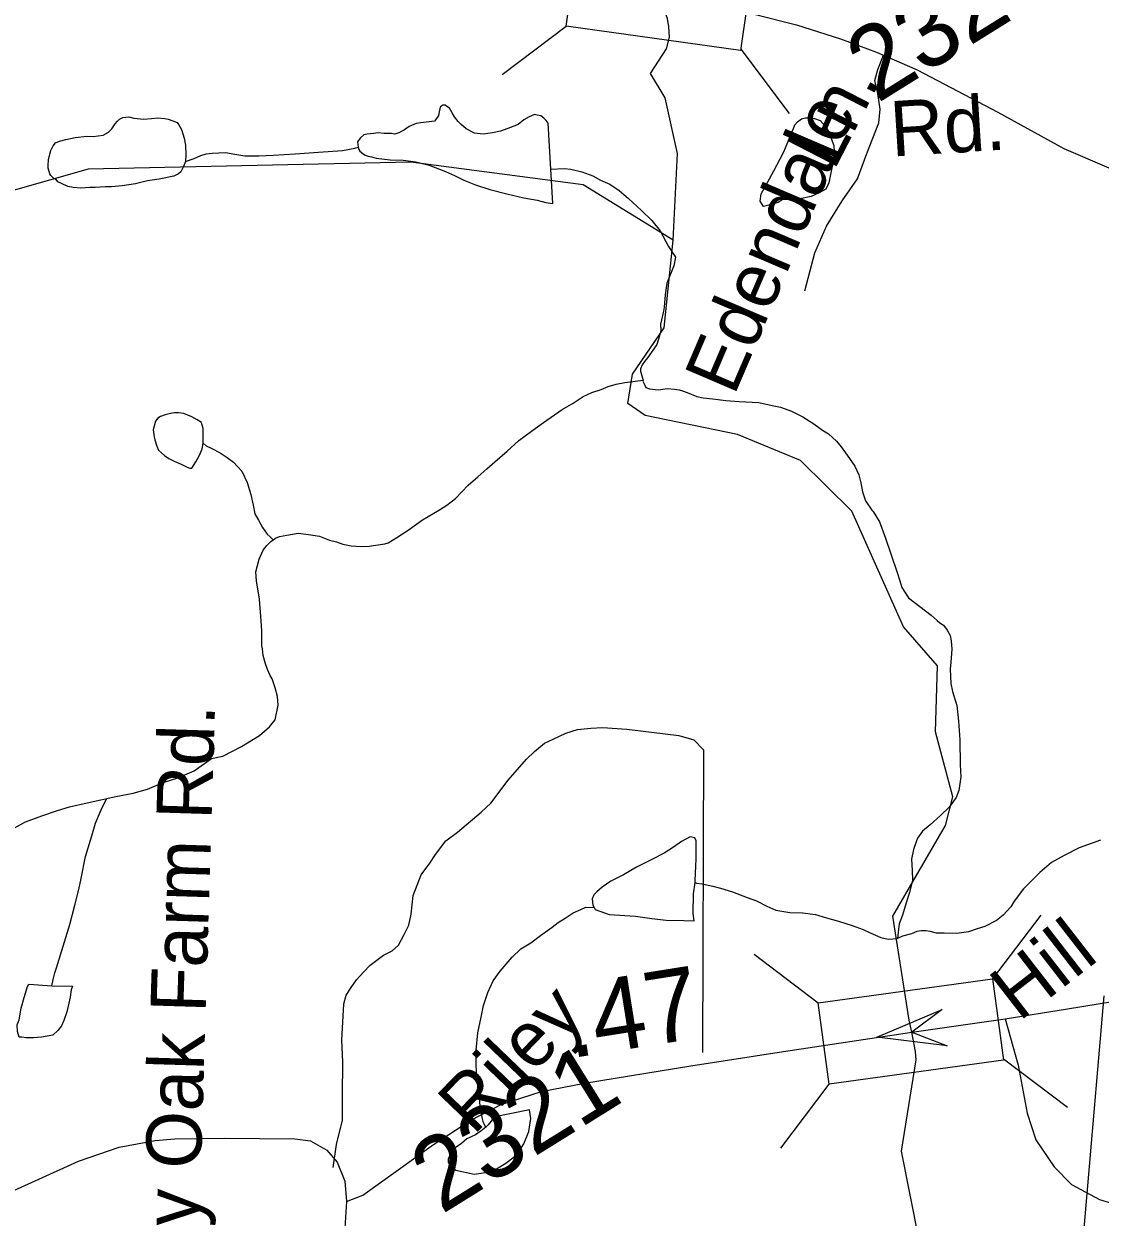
# Model space of a CAD drawing. Extents: x 2001466 to 31450019, y -30647475 to 847247.
# Drawn here: x 2167496 to 2171193, y 764612 to 768711 of the extents above; entities that cross this region are included whole.
import ezdxf

# ---------------------------------------------------------------- set-up
doc = ezdxf.new("R2010")
doc.units = 0
for name, color, linetype in [('Exist Hydrographic Creek Single Shore', 7, 'Continuous'), ('Exist Hydrographic Misc Water Feature', 7, 'Continuous'), ('Exist Road Non-System Type 51', 7, 'Continuous'), ('Exist Road Non-System Type 51 Label', 7, 'Continuous'), ('Exist Road Secondary Mileage Hundredths English Label', 7, 'Continuous'), ('Exist Road Secondary Structure Standard Bridge Attributed CELL', 7, 'Continuous'), ('Exist Road Secondary Structure Standard Bridge CELL', 7, 'Continuous'), ('Exist Road Secondary Type 51 Attributed', 7, 'Continuous'), ('Exist Road Secondary Type 51 Label', 7, 'Continuous'), ('Exist Road Secondary Type 51 Number Label', 7, 'Continuous'), ('Exist Utilities Electrical Transmission Line', 7, 'Continuous')]:
    doc.layers.add(name, color=color, linetype=linetype)

msp = doc.modelspace()

# ---------------------------------------------------------------- linework, layer by layer
at = {"layer": 'Exist Hydrographic Creek Single Shore'}
for points in [[(2169726.2, 767967.8), (2169741.2, 768266.1), (2169699.2, 768457.2), (2169648.1, 768540.2), (2169703.4, 768625), (2169713.5, 768665.3), (2169712, 768700.5), (2169707, 768730), (2169681.2, 768797.6), (2169663.2, 768858.7)], [(2170570.2, 764538.8), (2170510.1, 764838.6), (2170561.2, 765152.7), (2170559, 765180.6), (2170546.6, 765247.3), (2170537, 765288.4), (2170481.2, 765646.1), (2170662.1, 765957.3), (2170687.1, 766055.3), (2170627.2, 766279.5), (2170634.2, 766505.8), (2170517.1, 766639.4), (2170340.1, 767036.7), (2170164.2, 767210.9), (2169947.1, 767300.7), (2169630.3, 767366.2), (2169571.2, 767406.8), (2169587.2, 767508.1), (2169695.3, 767666.7), (2169726.2, 767967.8)]]:
    msp.add_lwpolyline(points, dxfattribs=at)
at = {"layer": 'Exist Hydrographic Misc Water Feature'}
for points in [[(2169306.5, 768211.5), (2169297.5, 768369.5), (2169289.9, 768379.6), (2169281.9, 768387.3), (2169271.6, 768395.3), (2169259.7, 768397.1), (2169249.9, 768399.4), (2169231.4, 768391.3), (2169213.6, 768381), (2169193.9, 768364.9), (2169168.1, 768354.6), (2169133.8, 768342.8), (2169105.9, 768336.4), (2169073.7, 768332.4), (2169043.8, 768336.1), (2169015.9, 768350), (2168997.7, 768365.7), (2168988, 768375.7), (2168975.7, 768391.8), (2168967.7, 768405.6), (2168957.7, 768421.7), (2168949.3, 768427.4), (2168943.3, 768431.6), (2168935.1, 768431.6), (2168931.4, 768429.3), (2168925.7, 768425.3), (2168921.6, 768403.2), (2168919.8, 768395.4), (2168915.9, 768389.5), (2168909.9, 768381.5), (2168906.2, 768377.2), (2168859.7, 768371.2), (2168844.1, 768369.1), (2168819.9, 768359), (2168803.7, 768346.8), (2168784.2, 768336.8), (2168770.3, 768332.4), (2168758.4, 768334.6), (2168734.2, 768334.2), (2168712.4, 768336.3), (2168697.9, 768334), (2168675.9, 768332.1), (2168664.3, 768330.2), (2168652.2, 768319.8), (2168648.3, 768313.9), (2168642.7, 768305.9), (2168644.4, 768287.7)], [(2167607.4, 768176), (2167599.2, 768180.1), (2167589, 768190.1), (2167585.3, 768195.9), (2167579.3, 768215.9), (2167579.3, 768226), (2167581, 768244), (2167583, 768253.9), (2167589, 768276.1), (2167596.8, 768292), (2167604.8, 768302.1), (2167618.9, 768308.1), (2167640.6, 768314.1), (2167672.4, 768320.3), (2167712.6, 768324.8), (2167734.3, 768324.7), (2167768.6, 768328.9), (2167786.4, 768339.2), (2167798.5, 768351.1), (2167810.2, 768367.2), (2167818.2, 768377.4), (2167824.4, 768383.3), (2167836.5, 768389.2), (2167856.4, 768391.5), (2167874.4, 768387.5), (2167908, 768383.6), (2167934.5, 768385.7), (2167956, 768388.1), (2167980.4, 768386.1), (2167991.9, 768384.3), (2168007.9, 768378.3), (2168022.2, 768372.4), (2168028.2, 768364.3), (2168038.2, 768348.6), (2168046.4, 768318.5), (2168050.9, 768294.3), (2168052.6, 768260.8), (2168050.9, 768238.7)], [(2170106.2, 768272), (2170124, 768312.3), (2170131.4, 768334.3), (2170139.4, 768352.1), (2170143.7, 768364.1), (2170153.3, 768374.3), (2170167.5, 768384.4), (2170181.2, 768388.4), (2170199.5, 768388.5), (2170211.6, 768386.6), (2170231.5, 768378.8), (2170249.5, 768359), (2170259.6, 768340.9), (2170269.6, 768317), (2170278, 768293), (2170279.7, 768272.9), (2170276.2, 768241), (2170268.4, 768199.2), (2170260.6, 768165.1), (2170250.9, 768143), (2170228.4, 768131), (2170200.9, 768118.5), (2170166.9, 768110.7), (2170147, 768108.4), (2170116.6, 768108.1), (2170100.6, 768106.1), (2170086.9, 768098), (2170055.1, 768087.8), (2170037.1, 768083.7), (2170025.2, 768101.7), (2170029.1, 768127.5), (2170050.6, 768166), (2170072.3, 768206.1), (2170094.1, 768247.8), (2170106.2, 768272)], [(2168050.9, 768238.7), (2168080.7, 768248.8), (2168104.5, 768259), (2168122.5, 768264.8), (2168142.4, 768267.1), (2168188.7, 768269.4), (2168220.9, 768263.3), (2168254.8, 768257.8), (2168304.6, 768258), (2168352.4, 768260.1), (2168428.4, 768264.8), (2168508.6, 768270.9), (2168590.4, 768275.6), (2168632.7, 768283.8), (2168644.4, 768287.7)], [(2168644.4, 768287.7), (2168646.4, 768280.1), (2168650.5, 768273.8), (2168660.4, 768265.9), (2168668.6, 768260.1), (2168678.6, 768256.2), (2168690.7, 768254.4), (2168706.5, 768250.3), (2168754.9, 768244.6), (2168798.8, 768242.9), (2168842.9, 768237), (2168888.6, 768225.3), (2168944.8, 768203.7), (2168974.9, 768189.9), (2169007.1, 768174.1), (2169046.9, 768158.3), (2169096.9, 768142.6), (2169155.2, 768126.9), (2169213.2, 768113.3), (2169259.1, 768105.5), (2169289.3, 768097.7), (2169313.2, 768093.7), (2169306.5, 768211.5)], [(2169726.2, 767967.8), (2169417.2, 768157.9), (2168825.2, 768235.7), (2167717.1, 768212.5), (2167459.2, 768139), (2167310.1, 768043.7), (2167210.2, 768045.7), (2167126.2, 768119.6), (2167134.2, 768260.5)], [(2168050.9, 768238.7), (2168045, 768220.6), (2168035.2, 768202.6), (2168027, 768196.5), (2168011.2, 768188.4), (2167960.9, 768178.1), (2167921.4, 768171.9), (2167879.7, 768161.6), (2167833.6, 768155.1), (2167797.7, 768151.2), (2167775.6, 768151), (2167741.5, 768148.8), (2167723.7, 768148.6), (2167691.5, 768146.6), (2167665.4, 768148.5), (2167647.4, 768152.5), (2167625.7, 768162.3), (2167613.4, 768168.2), (2167607.4, 768176)], [(2169306.5, 768211.5), (2169352.8, 768213.9), (2169374.6, 768212.2), (2169412.5, 768202.4), (2169450.6, 768188.6), (2169476.7, 768174.5), (2169508.9, 768160.7), (2169540.9, 768138.8), (2169573.3, 768111.2), (2169617.3, 768069.6), (2169653.4, 768035.8), (2169681.7, 767999.9), (2169709.8, 767946.1), (2169730.3, 767916.3), (2169734.4, 767910)], [(2169734.4, 767910), (2169728.5, 767880), (2169704.5, 767819.9), (2169699.2, 767779.8), (2169695.1, 767737.8), (2169693.2, 767723.9), (2169683.4, 767679.9), (2169683.6, 767658), (2169679.7, 767640), (2169670, 767609.8), (2169652, 767583.7), (2169638, 767563.9), (2169628.4, 767551.5), (2169620, 767539.8), (2169614.3, 767525.7), (2169614.7, 767517.5), (2169618.4, 767501.5), (2169622.9, 767487.5)], [(2168352.2, 766938.5), (2168360, 766944.6), (2168373.7, 766950.6), (2168399.9, 766954.8), (2168437.9, 766961.2), (2168473.8, 766957.4), (2168511.9, 766951.6), (2168545.7, 766937.6), (2168569.9, 766931.9), (2168591.9, 766924.1), (2168620.4, 766918.2), (2168654.4, 766916.3), (2168682.1, 766916.6), (2168735.6, 766924.7), (2168747.9, 766928.9), (2168777.7, 766947.1), (2168815.8, 766971.4), (2168865.6, 767007.7), (2168923.4, 767041.9), (2168949.1, 767057.9), (2168979.2, 767080.2), (2169001, 767104), (2169022.5, 767126.3), (2169054.9, 767154.7), (2169086.3, 767182.8), (2169114.1, 767207), (2169156.4, 767243.2), (2169196, 767279.4), (2169239.6, 767311.8), (2169281.5, 767341.5), (2169345.4, 767386.2), (2169383.2, 767408.1), (2169417, 767430.6), (2169446.9, 767444.7), (2169478.9, 767454.9), (2169502.7, 767465.1), (2169530.8, 767473), (2169560.7, 767479.4), (2169622.9, 767487.5)], [(2169622.9, 767487.5), (2169622.7, 767483.4), (2169628.8, 767469.6), (2169632.5, 767461.7), (2169644.6, 767457.8), (2169674.5, 767454.1), (2169706.7, 767458.2), (2169730.7, 767456.2), (2169746.9, 767454.1), (2169758.6, 767450.3), (2169774.6, 767444.6), (2169807.2, 767430.8), (2169829, 767426.7), (2169862.8, 767423.2), (2169906.9, 767417.4), (2169953, 767413.6), (2170020.9, 767409.9), (2170066.8, 767400.1), (2170094.7, 767394.2), (2170110.7, 767388.6), (2170132.8, 767380.4), (2170171.2, 767360.8), (2170209.3, 767336.7), (2170239.7, 767315.1), (2170259.4, 767303.2), (2170287.4, 767277.5), (2170303.6, 767257.6), (2170323.9, 767229.7), (2170350, 767191.8), (2170364.1, 767162), (2170370.5, 767133.9), (2170376.6, 767104.1), (2170386.7, 767072.2), (2170408.8, 767040.1), (2170412.9, 767036.2), (2170435.1, 767000.4), (2170455.4, 766944.6), (2170473.6, 766890.7), (2170496.2, 766826.9), (2170504.2, 766800.9), (2170512.2, 766774.9), (2170534.3, 766739.2), (2170612.7, 766679.4), (2170633.2, 766661.3), (2170642.8, 766653.8), (2170654.7, 766645.5), (2170667, 766627.8), (2170677.3, 766609.6), (2170681.1, 766592), (2170683.6, 766563.6), (2170679.7, 766518), (2170677.9, 766493.9), (2170680.1, 766445.7), (2170686.1, 766418), (2170700.6, 766370), (2170706.6, 766316), (2170711.1, 766252), (2170711.7, 766166.3), (2170714.2, 766124.2), (2170708, 766078), (2170698.2, 766054), (2170674.2, 766019.8), (2170644.4, 765991.9), (2170609, 765959.5), (2170583.1, 765937.5), (2170565.1, 765913.4), (2170561.4, 765901.4), (2170551.6, 765875.3), (2170545.4, 765841.3), (2170547.7, 765803.3), (2170547.9, 765769.2), (2170538.4, 765727.2), (2170526.3, 765691.3), (2170514.6, 765649.3), (2170502.5, 765619.1), (2170500.7, 765601.1), (2170496.8, 765569.2)], [(2168112.3, 767271.3), (2168112.5, 767275.3), (2168112.3, 767295.2), (2168112.5, 767311), (2168112.1, 767321.2), (2168108, 767337.2), (2168105.9, 767341.2), (2168092, 767351), (2168073.5, 767361.1), (2168045.8, 767372.6), (2168027.4, 767374.6), (2168013.8, 767374.6), (2167999.9, 767372.7), (2167981.8, 767368.5), (2167965.8, 767362.4), (2167955.8, 767356.2), (2167947.8, 767346.4), (2167940.4, 767316.3), (2167943.9, 767292.2), (2167946.2, 767282.2), (2167952.7, 767260.1), (2167958.5, 767246.3), (2167978.8, 767228.6), (2167994.6, 767218.5), (2168012.4, 767208.5), (2168036.8, 767198.7), (2168056.9, 767188.8), (2168066.7, 767184.8), (2168072.7, 767185.1), (2168086.6, 767207), (2168092.6, 767217), (2168100.4, 767231.3), (2168108.4, 767251.2), (2168112.3, 767271.3)], [(2168112.3, 767271.3), (2168122.3, 767261.2), (2168140.1, 767253.3), (2168170.3, 767237.7), (2168194.5, 767221.5), (2168216.4, 767206), (2168230.4, 767190.1), (2168244.7, 767174.2), (2168263, 767136.1), (2168275.3, 767094.1), (2168283.7, 767058.3), (2168289.6, 767028.2), (2168301.9, 767006.5), (2168315.7, 766980.5), (2168331.7, 766958.6), (2168341.9, 766948.5), (2168352.2, 766938.5)], [(2167781.3, 766049.6), (2167806.9, 766055.8), (2167871.1, 766068), (2167920.9, 766082.4), (2167974.9, 766104.7), (2168024.7, 766121.1), (2168080.7, 766145.5), (2168140.3, 766187.6), (2168179.9, 766195.8), (2168244.1, 766228.3), (2168305.6, 766266.4), (2168339.7, 766296.6), (2168359.3, 766320.7), (2168369.4, 766370.8), (2168367.1, 766400.7), (2168358.9, 766430.8), (2168348.7, 766460.7), (2168342.5, 766472.6), (2168332.7, 766492.7), (2168326.3, 766512.8), (2168318.1, 766540.8), (2168316.3, 766564.6), (2168314, 766574.7), (2168313.8, 766626.6), (2168311.4, 766660.7), (2168305.4, 766734.6), (2168294.8, 766798.3), (2168292.5, 766828.2), (2168304.6, 766872.2), (2168318.1, 766902.6), (2168330.2, 766918.7), (2168344.4, 766932.7), (2168352.2, 766938.5)], [(2167451.8, 765942), (2167501.6, 765970.2), (2167557.6, 765990.5), (2167611.7, 766008.7), (2167653.4, 766021.1), (2167713.4, 766035.5), (2167761, 766045.7), (2167781.3, 766049.6)], [(2167592.7, 765406.7), (2167596.8, 765428.8), (2167602.5, 765451.1), (2167608.4, 765468.8), (2167653.6, 765617), (2167671.4, 765683.2), (2167685.1, 765737.2), (2167692.7, 765775.4), (2167708.3, 765851.3), (2167729.8, 765921.5), (2167741.7, 765965.5), (2167761.4, 766011.6), (2167769.6, 766027.8), (2167781.3, 766049.6)], [(2169801.9, 765761.1), (2169802.1, 765767.1), (2169803.9, 765819.2), (2169805.6, 765841.2), (2169805.4, 765893.2), (2169805.6, 765905), (2169801.3, 765915), (2169785.3, 765918.9), (2169755.5, 765902.8), (2169727.5, 765882.7), (2169695.7, 765862.4), (2169653.6, 765840.3), (2169599.9, 765813.9), (2169556, 765787.7), (2169512.1, 765765.6), (2169482.4, 765745.3), (2169464.4, 765729.4), (2169454.1, 765719.1), (2169448.6, 765705.4), (2169450.6, 765683.1), (2169454.9, 765675.2)], [(2171194.6, 765907.1), (2171121, 765880.5), (2171069.1, 765854.3), (2171025.4, 765830), (2170985.9, 765795.9), (2170951.6, 765761.7), (2170930.1, 765739.4), (2170897.9, 765697.2), (2170886.6, 765677.4), (2170860.2, 765649.4), (2170836.4, 765631.1), (2170796.4, 765610.7), (2170770.3, 765602.5), (2170740.6, 765592.4), (2170701, 765586.2), (2170657.2, 765588), (2170630.7, 765587.9), (2170608.8, 765593.7), (2170594.6, 765595.8), (2170578.8, 765595.7), (2170562.8, 765593.3), (2170545, 765585.5), (2170514.6, 765577.4), (2170496.8, 765569.2)], [(2169454.9, 765675.2), (2169459, 765669.3), (2169506.6, 765651.6), (2169596.6, 765646.1), (2169652.8, 765638.4), (2169702.8, 765632.4), (2169762.9, 765631.1), (2169798.8, 765629.3), (2169794.5, 765655.1), (2169796.6, 765723), (2169801.9, 765761.1)], [(2169801.9, 765761.1), (2169806.4, 765759.2), (2169826.1, 765757.4), (2169862.2, 765749.5), (2169888.4, 765741.5), (2169930.7, 765729.8), (2169980.5, 765710.2), (2170012.5, 765698.4), (2170048.6, 765680.4), (2170078.7, 765666.5), (2170126.7, 765658.8), (2170170.6, 765657.1), (2170214.7, 765651.6), (2170252.6, 765639.8), (2170294.4, 765628.2), (2170341, 765614.2), (2170378.7, 765600.5), (2170403.1, 765588.7), (2170439.2, 765572.7), (2170465.4, 765567.1), (2170496.8, 765569.2)], [(2169083.4, 764921.3), (2169075.2, 764935.5), (2169071.1, 764949.1), (2169062.9, 764987.2), (2169062.5, 765013.3), (2169058.6, 765045.1), (2169052.2, 765089.1), (2169050.2, 765135.2), (2169050, 765185.2), (2169055.7, 765245.1), (2169066.8, 765299), (2169074.8, 765339.2), (2169090.1, 765383.1), (2169108.4, 765423.4), (2169132.2, 765457.5), (2169173.8, 765505.6), (2169203.5, 765533.9), (2169237.6, 765553.9), (2169271.2, 765580), (2169311.2, 765608.5), (2169330.9, 765624.6), (2169354.9, 765638.8), (2169383, 765656.9), (2169408.8, 765668.8), (2169426.8, 765677), (2169454.9, 765675.2)], [(2167592.7, 765406.7), (2167663, 765405), (2167658.7, 765393), (2167655.4, 765367.2), (2167651.1, 765347.2), (2167643.5, 765317.1), (2167633.5, 765287), (2167625.9, 765269), (2167613.4, 765253.1), (2167595.7, 765237), (2167556.2, 765230.5), (2167529.7, 765228.4), (2167503.9, 765228.3), (2167489.7, 765230.4), (2167479.9, 765230.2), (2167473.9, 765250.2), (2167473.7, 765272.2), (2167479.7, 765290.3), (2167487.3, 765330.1), (2167497.1, 765366.4), (2167509, 765404.4), (2167512.9, 765412.3), (2167592.7, 765406.7)], [(2169083.4, 764921.3), (2169065.3, 764907.4), (2169047.1, 764895.1), (2169017.6, 764880.9), (2168999.1, 764865), (2168987.6, 764856.7), (2168971.4, 764846.9), (2168963.6, 764834.7), (2168953.6, 764810.7), (2168954, 764800.5), (2168955.8, 764796.5), (2168967.9, 764782.6), (2168980, 764773), (2169042.4, 764759.1), (2169081.9, 764765.3), (2169119.7, 764777.5), (2169152.1, 764797.7), (2169175.9, 764816), (2169191.9, 764829.9), (2169213.2, 764864.3), (2169231.2, 764906.2), (2169237, 764950.4), (2169232.5, 764980.3), (2169109, 764955.6), (2169100.8, 764941.4), (2169091.2, 764929.5), (2169083.4, 764921.3)]]:
    msp.add_lwpolyline(points, dxfattribs=at)
at = {"layer": 'Exist Road Non-System Type 51'}
for points in [[(2170178.4, 767793.6), (2170212.5, 767924.1), (2170252.7, 768016.4), (2170306.8, 768102.7), (2170359, 768179), (2170391.1, 768265.3), (2170433.2, 768371.7), (2170437.2, 768417.9), (2170429.2, 768472.1), (2170419.2, 768516.2), (2170429.2, 768554.4), (2170448.7, 768603.9)], [(2168558.9, 764782.9), (2168569.5, 764861.9), (2168590.8, 764945.4), (2168590.7, 765042.7), (2168591.8, 765132.7), (2168591.6, 765144.7), (2168588.8, 765220.5), (2168593.7, 765322.6), (2168595.5, 765344.6), (2168603.1, 765374.8), (2168620.9, 765400.9), (2168638.6, 765427.1), (2168662.3, 765453.4), (2168686, 765477.7), (2168731.7, 765512.2), (2168761.6, 765526.4), (2168783.4, 765546.7), (2168803, 765582.9), (2168818.6, 765615), (2168826.2, 765653), (2168833.5, 765717.1), (2168861, 765787.5), (2168890.4, 765827.7), (2168910.2, 765857.9), (2168945.8, 765904.4), (2168985.4, 765934.7), (2169066.6, 766003.7), (2169100.4, 766034), (2169159.6, 766112.5), (2169222.7, 766185.2), (2169250.4, 766211.5), (2169284.2, 766239.8), (2169314.1, 766254.2), (2169357.9, 766274.7), (2169397.8, 766287.1), (2169443.6, 766291.5), (2169483.7, 766293.9), (2169567.8, 766288.8), (2169746.1, 766266.7), (2169796.8, 766251.6), (2169831.1, 766217.2), (2169827.5, 765177.8)]]:
    msp.add_lwpolyline(points, dxfattribs=at)
at = {"layer": 'Exist Road Secondary Structure Standard Bridge Attributed CELL'}
msp.add_lwpolyline([(2170667.9, 765200.6), (2170425.8, 765230.3), (2170650.3, 765325.6), (2170546.6, 765247.3)], close=True, dxfattribs=at)
at = {"layer": 'Exist Road Secondary Structure Standard Bridge CELL'}
for p, q in [((2169138.8, 768537.6), (2169359.3, 768703.6)), ((2169958.5, 768624.2), (2170124.5, 768403.7)), ((2170823.1, 765429.7), (2170989.9, 765649.6)), ((2170004.2, 765515.4), (2170224.1, 765348.6)), ((2170860.7, 765156.3), (2171080.6, 764989.6)), ((2170095.9, 764849), (2170262.6, 765068.9))]:
    msp.add_line(p, q, dxfattribs=at)
for points in [[(2169398.7, 768983.2), (2169997.3, 768898.7), (2169957.8, 768619.2), (2169359.3, 768703.6)], [(2170224.1, 765348.6), (2170822.9, 765431), (2170861.4, 765151.3), (2170262.6, 765068.9)]]:
    msp.add_lwpolyline(points, close=True, dxfattribs=at)
at = {"layer": 'Exist Road Secondary Type 51 Attributed'}
for points in [[(2169681.2, 768797.6), (2169793.3, 768781), (2170009.3, 768743.6), (2170149.8, 768707.4), (2170301.5, 768659.2), (2170425, 768614.2), (2170564.2, 768553.5), (2170842, 768407.9), (2171068, 768283.3), (2171515.4, 768090.7), (2171894.7, 767926.3)], [(2170866.7, 765293.7), (2171080.7, 765327.2), (2171396.7, 765379.5), (2171599.7, 765423.5), (2171756.7, 765475.9), (2172224.4, 765685.3), (2172718.3, 765898.9), (2172953.2, 766008.9), (2173078.8, 766110.4), (2173194.4, 766228.8), (2173268.7, 766351.3), (2173338.8, 766531.4), (2173473.3, 766909.4), (2173525.1, 767065.4), (2173553.3, 767148.1)], [(2170546.6, 765247.3), (2170866.7, 765293.7)], [(2170866.7, 765293.7), (2170911.2, 765133.5), (2170942.6, 764969.1), (2170971.9, 764878), (2171035.2, 764784.8), (2171094.9, 764724), (2171191.1, 764672.7), (2171304.1, 764638.2), (2171422.9, 764644.5), (2171586.1, 764679), (2171797.5, 764752.3), (2172093.1, 764829.8), (2172432.1, 764900), (2172870, 764978.5), (2173010.3, 764982.7), (2173122.2, 764964.9), (2173381.2, 764860.2), (2173489, 764822.5), (2173589.4, 764814.1), (2173794.5, 764809.9), (2174247.1, 764812), (2174353.8, 764822.5)], [(2168604.5, 764665.4), (2168661, 764687.4), (2168902.7, 764861.2), (2169031.9, 764945), (2169135.5, 764999.4), (2169274.7, 765043.4), (2169422.2, 765071.7), (2169786.9, 765131.4), (2170105, 765180.6), (2170546.6, 765247.3)], [(2167448.7, 764697.9), (2167683.7, 764804.7), (2167823.9, 764851.8), (2167947.3, 764874.8), (2168014.3, 764881.1), (2168184.3, 764883.2), (2168427.1, 764881.1), (2168480.5, 764873.8), (2168537, 764842.4), (2168572.6, 764800.5), (2168598.7, 764735.6), (2168604.5, 764665.4)], [(2168604.5, 764665.4), (2168586.2, 764372.2), (2168572.6, 763903.1), (2168562.1, 763515.7), (2168556.9, 763239.2), (2168563.1, 762858.1), (2168563.7, 762581.6)]]:
    msp.add_lwpolyline(points, dxfattribs=at)
at = {"layer": 'Exist Utilities Electrical Transmission Line'}
for p, q in [((2171150.6, 764719.1), (2171206.2, 765371.8)), ((2170894.2, 761709.6), (2171150.6, 764719.1))]:
    msp.add_line(p, q, dxfattribs=at)

# ---------------------------------------------------------------- texts
at = {"layer": 'Exist Road Non-System Type 51 Label'}
for s, rotation, p in [('Ln.', 62.7259, (2170278.2, 768203.5)), ('Edendale', 66.8241, (2169935.5, 767430.3)), ('Holly Oak Farm Rd.', 88.23, (2168084.2, 764141.2))]:
    msp.add_text(s, height=190, rotation=rotation, dxfattribs=at).set_placement(p)
at = {"layer": 'Exist Road Secondary Mileage Hundredths English Label'}
msp.add_text('.47', height=250, rotation=9.0235, dxfattribs=at).set_placement((2169373.3, 765157.5))
at = {"layer": 'Exist Road Secondary Type 51 Label'}
for s, rotation, p in [('Rd.', 3.5857, (2170477.6, 768255.1)), ('Hill', 37.8407, (2170914.3, 765281.6)), ('Riley', 46.0867, (2169040.5, 764890))]:
    msp.add_text(s, height=190, rotation=rotation, dxfattribs=at).set_placement(p)
at = {"layer": 'Exist Road Secondary Type 51 Number Label'}
for s, p in [('2320', (2170426.9, 768436.5)), ('2321', (2168930.8, 764619.9))]:
    msp.add_text(s, height=250, rotation=31.918, dxfattribs=at).set_placement(p)

doc.saveas('drawing.dxf')
